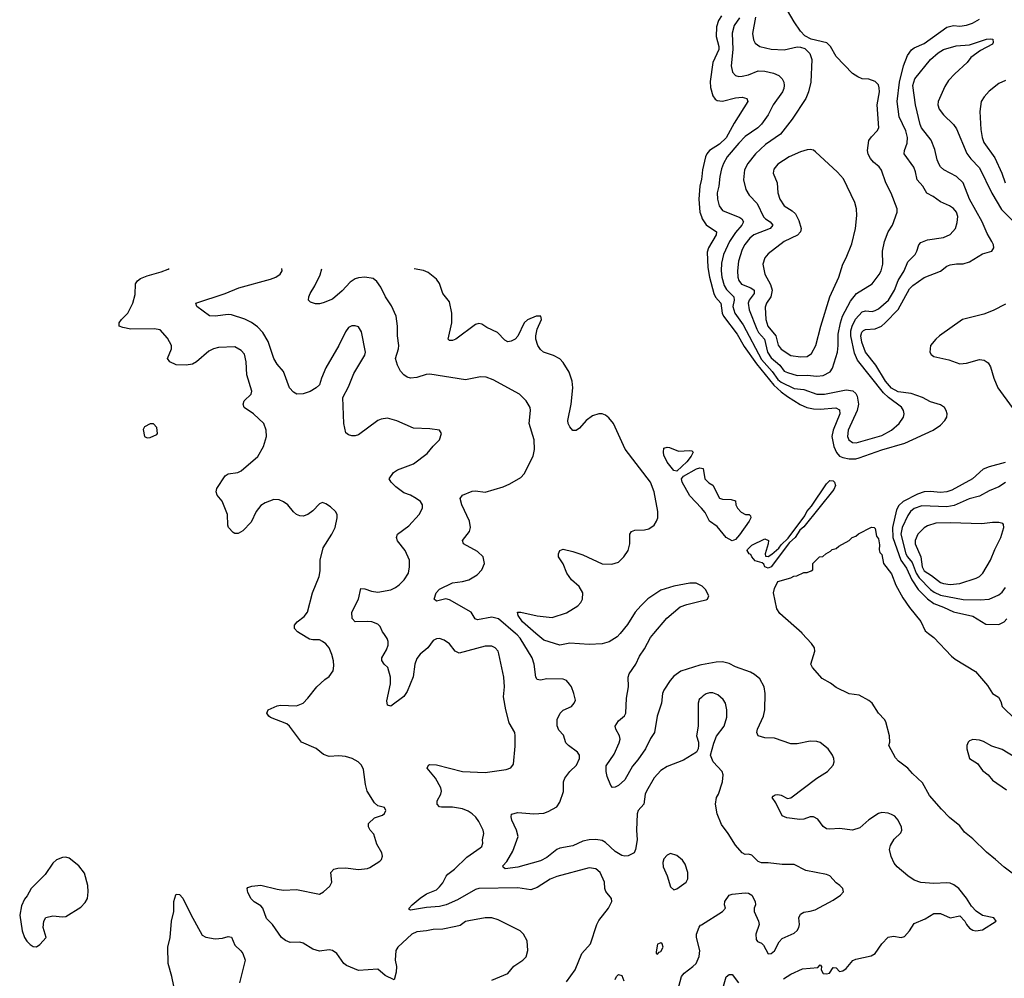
# Model space of a CAD drawing. Header units: inches. Extents: x 1834610 to 2027685, y 642842 to 774116.
# Tile 481 of 632: x 1925807 to 1931864, y 757878 to 763774. Entities that reach past the tile are written whole.
import ezdxf

# ---------------------------------------------------------------- set-up
doc = ezdxf.new("R2010")
doc.units = ezdxf.units.IN
doc.header["$MEASUREMENT"] = 0
for name, color, linetype in [('B9725', 7, 'Continuous'), ('B9726', 7, 'Continuous'), ('B9735', 7, 'Continuous'), ('B9736', 7, 'Continuous')]:
    doc.layers.add(name, color=color, linetype=linetype)

msp = doc.modelspace()

# ---------------------------------------------------------------- linework, layer by layer
at = {"layer": 'B9725', "color": 5}
for points, elevation in [([(1928710, 757867.4), (1928810, 757908.4), (1928846.5, 757953.5), (1928901.2, 757990), (1928922.7, 758010), (1928932.7, 758050), (1928929.3, 758109.3), (1928906, 758150), (1928885.2, 758170), (1928750, 758237.4), (1928710, 758249.7), (1928670, 758249.7), (1928570, 758232.4), (1928550, 758226.9), (1928516, 758204), (1928490, 758196.2), (1928410, 758181.5), (1928350, 758178.9), (1928310, 758169.8), (1928250, 758164.4), (1928218.7, 758150), (1928132, 758070), (1928121.1, 758050), (1928115.6, 757990), (1928123.6, 757950), (1928123.4, 757916.6), (1928110, 757869.2), (1928055.3, 757895.3), (1928010, 757934), (1927890, 757926), (1927816.4, 757956.4), (1927799.6, 757970), (1927756.9, 758030), (1927730, 758049.7), (1927710, 758054.3), (1927650, 758045.1), (1927610, 758057.6), (1927550, 758095.1), (1927530, 758099.7), (1927470, 758097.7), (1927440.9, 758110), (1927418, 758130), (1927360.9, 758210), (1927325.7, 758245.7), (1927303.1, 758310), (1927290, 758324), (1927248.7, 758348.7), (1927230, 758367), (1927210, 758405.2), (1927206, 758430), (1927210, 758437.3), (1927234.2, 758445.8), (1927290, 758452.2), (1927390, 758427), (1927430, 758421.3), (1927510, 758424), (1927650, 758396.4), (1927676, 758410), (1927715.4, 758444.6), (1927726, 758470), (1927721.6, 758530), (1927739, 758550), (1927763.8, 758556.2), (1927810, 758557.4), (1927890, 758547.2), (1927946.2, 758553.8), (1927959.7, 758560.3), (1928021.2, 758598.8), (1928032.3, 758610), (1928038.4, 758630), (1928035.1, 758650), (1928002.6, 758702.6), (1927985.2, 758765.2), (1927962.9, 758790), (1927952, 758810), (1927952.3, 758830), (1927990, 758865.5), (1928038.6, 758881.4), (1928050, 758891.3), (1928059.3, 758910), (1928050, 758928.7), (1928010, 758939), (1927990, 758957.2), (1927943.7, 759030), (1927933, 759070), (1927922, 759162), (1927909.5, 759190), (1927889.4, 759210), (1927850.8, 759230.8), (1927810, 759241.7), (1927770, 759247.1), (1927710, 759243.1), (1927675.8, 759255.8), (1927630, 759291.7), (1927540.9, 759330), (1927466.9, 759430), (1927450, 759443.1), (1927350, 759483), (1927339.5, 759490), (1927326.6, 759510), (1927336, 759530), (1927390, 759554.7), (1927410, 759558.6), (1927510, 759554.3), (1927549.6, 759570), (1927579.7, 759600.3), (1927635.1, 759670), (1927683.3, 759716.7), (1927710, 759735.5), (1927734.3, 759770), (1927739.5, 759800.5), (1927736.4, 759830), (1927727.4, 759870), (1927710, 759911.3), (1927690, 759934.7), (1927670, 759949.7), (1927650, 759959.7), (1927610, 759959.7), (1927590, 759965.1), (1927532.6, 760000)], 480), ([(1929170, 757856.5), (1929223.5, 757930), (1929265.4, 758030), (1929317.6, 758090), (1929356.9, 758210), (1929370, 758234), (1929429.5, 758310), (1929449.5, 758350), (1929447.3, 758370), (1929412.1, 758412.1), (1929406, 758430), (1929404.5, 758470), (1929376.8, 758530), (1929350, 758550.7), (1929310, 758557.7), (1929110, 758505.3), (1929070, 758487.9), (1928990, 758435.9), (1928950, 758422.2), (1928870, 758435.8), (1928630, 758429.9), (1928610, 758424.3), (1928499.1, 758360.9), (1928430, 758329.4), (1928390, 758319.9), (1928310, 758314.4), (1928210, 758297.2), (1928202.5, 758302.5), (1928202, 758310), (1928220.4, 758330), (1928270, 758371), (1928310, 758397.7), (1928370, 758423.5), (1928390, 758440.2), (1928410, 758465.3), (1928430, 758505.7), (1928441.1, 758518.9), (1928482, 758550), (1928556.2, 758623.8), (1928639.3, 758680.7), (1928649.6, 758690), (1928655.4, 758710), (1928654.3, 758730), (1928661.3, 758770), (1928658, 758790), (1928630, 758843.7), (1928611.6, 758870), (1928590, 758889.6), (1928565.9, 758905.9), (1928530, 758921.3), (1928469.2, 758930.8), (1928402, 758930), (1928390, 758934), (1928374, 758950), (1928375.1, 758970), (1928398, 759010), (1928401.7, 759030), (1928397.7, 759050), (1928365.4, 759110), (1928314, 759170), (1928321.2, 759190), (1928330, 759193.7), (1928370, 759190.3), (1928530, 759150.2), (1928670, 759143.6), (1928798.3, 759161.7), (1928827, 759173), (1928843.7, 759196.3), (1928854.9, 759305.1), (1928855.1, 759370), (1928851.5, 759390), (1928817.7, 759450), (1928797.2, 759530), (1928782.7, 759610), (1928789.8, 759670), (1928783.8, 759730), (1928755, 759875), (1928749.7, 759890), (1928731.3, 759911.3), (1928710, 759920.9), (1928670, 759920.7), (1928510, 759878.9), (1928485.1, 759890), (1928450, 759934.5), (1928418.3, 759958.3), (1928390, 759968), (1928370, 759966.6), (1928350, 759956.9), (1928317.6, 759910), (1928270, 759872.8), (1928250, 759845.1), (1928236.5, 759810), (1928227.7, 759732.3), (1928190, 759642), (1928170, 759612), (1928090, 759552.7), (1928070, 759559), (1928064.9, 759584.9), (1928088.3, 759690), (1928088.2, 759730), (1928071.2, 759790), (1928049.3, 759810), (1928033.8, 759833.8), (1928033.3, 759850), (1928062.1, 759897.9), (1928073.3, 759926.7), (1928073.4, 759950), (1928067.9, 759967.9), (1928045.8, 760000)], 460), ([(1930000, 759606), (1929987.3, 759592.7), (1929979.6, 759570), (1929980.4, 759430), (1929970.7, 759370), (1929982.8, 759330), (1929982.8, 759310), (1929980.7, 759290), (1929970.8, 759270), (1929890, 759220.5), (1929790, 759181.7), (1929750, 759156.4), (1929709, 759111), (1929662, 759030), (1929653.8, 759010), (1929646.4, 758950), (1929611.6, 758910), (1929604, 758890), (1929600.9, 758790), (1929604.4, 758730), (1929594.5, 758670), (1929587, 758650), (1929550, 758631.9), (1929530, 758629.8), (1929510, 758634.6), (1929470, 758658), (1929410, 758714.5), (1929390, 758726.2), (1929351.6, 758731.6), (1929310, 758730.6), (1929270, 758721.4), (1929210, 758692.8), (1929130, 758679.1), (1929110, 758671.6), (1929050, 758620.5), (1929010, 758600.2), (1928870, 758562.5), (1928792.1, 758552.1), (1928781, 758561), (1928778.4, 758570), (1928803.6, 758596.4), (1928840.7, 758659.3), (1928872.4, 758750), (1928862.3, 758790), (1928834.3, 758850), (1928829.5, 758870.5), (1928832.7, 758887.3), (1928870, 758898.9), (1928970, 758890.1), (1929030, 758894.5), (1929056.6, 758903.4), (1929110, 758934), (1929130, 758960.7), (1929151.8, 759028.2), (1929152.4, 759087.6), (1929160.5, 759110), (1929190.7, 759149.3), (1929231.1, 759190), (1929249.3, 759229.3), (1929249.4, 759250), (1929238, 759270), (1929181.6, 759310), (1929166.5, 759326.5), (1929152.8, 759372.8), (1929123.9, 759403.9), (1929111.9, 759431.9), (1929111.9, 759470), (1929130.6, 759509.4), (1929150, 759527.6), (1929200.9, 759550), (1929217, 759570), (1929225.1, 759590), (1929216.2, 759630), (1929202, 759670), (1929188.3, 759688.3), (1929170, 759709.4), (1929150, 759718.7), (1929050, 759719.3), (1929010, 759711), (1928990, 759716.9), (1928981.5, 759730), (1928970.8, 759810.8), (1928958.5, 759850), (1928884.9, 759970), (1928867.4, 759990), (1928855.9, 760000)], 440), ([(1929500.4, 760000), (1929481.7, 759978.3), (1929432.6, 759947.4), (1929390, 759936.5), (1929310, 759931.2), (1929190, 759938.7), (1929130, 759926.6), (1929030, 759958.5), (1928981.5, 760000)], 420), ([(1930000, 759805.9), (1929990, 759804.1), (1929873.5, 759766.5), (1929830, 759736.4), (1929807.6, 759710), (1929770, 759651), (1929761.6, 759630), (1929755.1, 759570), (1929727.1, 759490), (1929711.9, 759390), (1929687.3, 759352.7), (1929655.5, 759290), (1929610, 759222), (1929576.6, 759183.4), (1929530, 759098.9), (1929490, 759064.7), (1929470, 759054), (1929452.9, 759052.9), (1929443.3, 759063.3), (1929420, 759120), (1929414.5, 759150), (1929414.9, 759185.1), (1929462.7, 759257.3), (1929493.9, 759326.1), (1929499.8, 759350), (1929496.8, 759370), (1929473.5, 759410), (1929469.7, 759430), (1929490, 759462.4), (1929527.7, 759492.3), (1929535.3, 759510), (1929539.3, 759600.7), (1929551.6, 759670), (1929549.8, 759730), (1929555.6, 759750), (1929596.8, 759810), (1929620, 759860), (1929650, 759904.9), (1929686.1, 759973.9), (1929708.3, 760000)], 420), ([(1926754.3, 757830), (1926743.5, 757890), (1926719.7, 757970), (1926717.4, 758070), (1926731.8, 758130), (1926740.5, 758230), (1926755.1, 758290), (1926755.1, 758350), (1926767.3, 758392.7), (1926770, 758396), (1926790, 758394.8), (1926810, 758371), (1926858.5, 758270), (1926930, 758143), (1926952.1, 758132.1), (1927010, 758122), (1927054, 758126), (1927090, 758134.8), (1927110, 758131), (1927130, 758082), (1927167.5, 758047.5), (1927178.8, 758030), (1927194, 757990), (1927158.4, 757850)], 480), ([(1929854.9, 757805.1), (1929878, 757890), (1929893.7, 757910), (1929948, 757950), (1929967.6, 757970), (1929987, 758013), (1929990.8, 758050), (1929969.8, 758130), (1929970.8, 758150), (1929986.2, 758193.8), (1929995.1, 758204.9), (1930000, 758208.1)], 440), ([(1929470, 757870.8), (1929478, 757890), (1929490, 757901.1), (1929510, 757895.3), (1929522.6, 757862.6)], 440)]:
    msp.add_lwpolyline(points, dxfattribs=dict(at, elevation=elevation))
for points, elevation in [([(1929810, 758645.2), (1929790, 758636), (1929770, 758614), (1929762.4, 758590), (1929764.7, 758564.7), (1929789.1, 758509.1), (1929810, 758440.7), (1929830, 758422), (1929850, 758428.2), (1929907, 758470), (1929916.3, 758490), (1929917.6, 758530), (1929900.1, 758580.1), (1929884.8, 758604.8), (1929850, 758634)], 460), ([(1926090, 758622.9), (1926070, 758622), (1926033.8, 758606.2), (1926010, 758586.6), (1925962.5, 758517.5), (1925876.3, 758430), (1925853.5, 758386.5), (1925835.2, 758364.8), (1925816.7, 758323.3), (1925806.6, 758266.6), (1925822.4, 758170), (1925835.5, 758130), (1925850, 758106.8), (1925870, 758086.8), (1925890, 758074.8), (1925910, 758071), (1925930, 758086.8), (1925969, 758130), (1925952, 758190), (1925955.1, 758230), (1925967.5, 758252.5), (1926010, 758262.4), (1926070, 758255.8), (1926090, 758259.5), (1926183.3, 758316.7), (1926210, 758344.9), (1926223, 758370), (1926228.2, 758410), (1926225.7, 758450), (1926205.4, 758525.4), (1926170, 758569.4), (1926110, 758617)], 520), ([(1929750, 758096), (1929730, 758088), (1929722, 758042), (1929722, 758030), (1929730, 758026.8), (1929740.1, 758039.9), (1929750, 758044), (1929764, 758070), (1929759, 758090)], 460)]:
    msp.add_lwpolyline(points, close=True, dxfattribs=dict(at, elevation=elevation))
at = {"layer": 'B9726', "color": 5}
for points, elevation in [([(1930000, 762794.1), (1929989.6, 762749.6), (1929985.2, 762670), (1929990.1, 762590), (1930000, 762564.1)], 420), ([(1927532.6, 760000), (1927516.2, 760010), (1927496.9, 760030), (1927496.9, 760050), (1927514.3, 760070), (1927557.2, 760102.8), (1927577, 760130), (1927607.6, 760250), (1927649.8, 760350.2), (1927655.2, 760384.8), (1927654.2, 760450), (1927673.8, 760526.2), (1927726.9, 760610), (1927746.3, 760650), (1927759.3, 760710), (1927759, 760730), (1927749.5, 760749.5), (1927718.3, 760778.3), (1927690, 760797.2), (1927670, 760804), (1927650, 760796), (1927610, 760753.6), (1927579.1, 760730), (1927550, 760721), (1927530, 760723.5), (1927510, 760731.3), (1927490, 760748), (1927456.3, 760790), (1927430, 760809.7), (1927401.8, 760821.8), (1927370, 760823.5), (1927316.4, 760803.6), (1927290, 760786.6), (1927261.2, 760750), (1927230, 760684.7), (1927178.4, 760630), (1927150, 760614.3), (1927130, 760614), (1927120.4, 760620.4), (1927091.3, 760651.3), (1927086.3, 760666.3), (1927083.9, 760730), (1927052.5, 760812.5), (1927021.3, 760850), (1927015.8, 760870), (1927018.5, 760890), (1927071.1, 760968.9), (1927090, 760980.4), (1927148.5, 760988.5), (1927170, 760998.9), (1927271.8, 761088.2), (1927307.1, 761150), (1927325.1, 761210), (1927322, 761250), (1927308, 761290), (1927244.2, 761350), (1927187.8, 761390), (1927180.5, 761410), (1927188, 761430), (1927229.6, 761470), (1927235.4, 761490), (1927204.6, 761590), (1927199.3, 761670), (1927190, 761718), (1927170, 761740.5), (1927130, 761761.7), (1927030, 761758.9), (1926998, 761750), (1926970, 761735.8), (1926894.9, 761670), (1926870, 761656.4), (1926830, 761648.8), (1926770, 761651.6), (1926729.7, 761670), (1926716.4, 761690), (1926740.3, 761750), (1926739.8, 761770), (1926715.4, 761815.4), (1926670, 761866), (1926633.4, 761873.4), (1926489.9, 761869.9), (1926440.4, 761880.4), (1926418.4, 761890), (1926419.1, 761910), (1926432.2, 761930), (1926470.8, 761970), (1926501.6, 762030), (1926516.1, 762083.9), (1926519.2, 762150), (1926531.4, 762168.6), (1926550, 762181.7), (1926590, 762198.5), (1926677.5, 762222.5), (1926720.6, 762239.4), (1926725.9, 762243.4)], 480), ([(1928045.8, 760000), (1928038.9, 760010), (1928023.1, 760043.1), (1928010, 760055.8), (1927973.2, 760070), (1927946.6, 760073.4), (1927870, 760069.8), (1927851.4, 760091.4), (1927849.7, 760130), (1927889.8, 760210.2), (1927904.9, 760275.1), (1927930, 760274.6), (1927970, 760259.5), (1928010, 760252.8), (1928090, 760267.2), (1928119, 760281), (1928141.6, 760298.4), (1928171, 760330), (1928197.4, 760370), (1928204.7, 760410), (1928203.6, 760450), (1928176.9, 760510), (1928129.9, 760569.9), (1928123.9, 760590), (1928131.1, 760610), (1928199.5, 760660.5), (1928263, 760730), (1928284, 760770), (1928284, 760790), (1928273, 760810), (1928245.6, 760830), (1928210, 760850.7), (1928170, 760864.7), (1928120.6, 760900.6), (1928091.8, 760930), (1928079.5, 760950), (1928106.6, 760990), (1928130, 761006), (1928230, 761042.8), (1928314.2, 761105.9), (1928350, 761150.8), (1928389, 761190), (1928401.2, 761230), (1928390, 761248.7), (1928330, 761258), (1928230, 761262.4), (1928127.2, 761307.2), (1928070, 761322.6), (1928030, 761317.7), (1928010, 761308.4), (1927890, 761221.7), (1927870, 761215.1), (1927850, 761214.7), (1927830, 761220.7), (1927812.9, 761232.9), (1927799.8, 761290), (1927794.8, 761450), (1927830, 761515.8), (1927862.9, 761597.1), (1927929.7, 761710), (1927934.2, 761730), (1927910, 761854), (1927890, 761884.5), (1927870, 761892), (1927850, 761891.8), (1927830, 761882), (1927810, 761855.1), (1927770.2, 761769.8), (1927690, 761632.7), (1927662.6, 761570), (1927650.9, 761529.1), (1927630.8, 761509.2), (1927592.6, 761487.4), (1927550, 761472.9), (1927511.1, 761471.1), (1927490, 761482.4), (1927466.6, 761510), (1927429.8, 761609.8), (1927390, 761656.2), (1927370, 761689.4), (1927335.2, 761795.2), (1927302, 761850), (1927270, 761885.3), (1927231.9, 761911.9), (1927191.5, 761931.5), (1927110, 761959.8), (1927090, 761961), (1927009.7, 761949.7), (1926973.3, 761953.3), (1926896, 762010), (1926890, 762030.3), (1927070, 762091), (1927154.8, 762125.2), (1927350, 762177.8), (1927382, 762190), (1927409.6, 762210), (1927420.5, 762230), (1927419.2, 762242.9)], 460), ([(1928855.9, 760000), (1928752, 760090), (1928710, 760098.9), (1928622.3, 760082.3), (1928608.4, 760088.4), (1928583.9, 760130), (1928450, 760205.7), (1928428.1, 760211.9), (1928370, 760197), (1928357, 760210), (1928368.2, 760250), (1928390, 760271.6), (1928470, 760310.2), (1928530, 760318.3), (1928569.3, 760330), (1928620.5, 760359.5), (1928649.3, 760390), (1928665.2, 760430), (1928657.2, 760470), (1928623.5, 760503.5), (1928536.9, 760550), (1928529.6, 760570), (1928573.8, 760626.2), (1928580.4, 760650), (1928574.2, 760690), (1928527.2, 760790), (1928515.6, 760830), (1928529.7, 760850.3), (1928590, 760874), (1928610, 760875.8), (1928670, 760867.4), (1928779.7, 760900.3), (1928821.2, 760918.8), (1928890, 760958.8), (1928910, 760981), (1928964.5, 761090), (1928973, 761130), (1928970.9, 761190), (1928941.1, 761290), (1928949.6, 761369.6), (1928947.3, 761390), (1928922, 761430), (1928880.9, 761470), (1928718.7, 761558.7), (1928676, 761576), (1928641.8, 761578.2), (1928550, 761558.7), (1928330, 761593.3), (1928307.4, 761592.6), (1928250, 761574.5), (1928210, 761568.7), (1928190, 761575.3), (1928170, 761590.8), (1928150, 761612.2), (1928129.9, 761650), (1928119.3, 761690), (1928137.4, 761750), (1928138.9, 761770), (1928129.7, 761830), (1928129.7, 761890), (1928122.9, 761950), (1928094.7, 762014.7), (1928056.9, 762070), (1928028.8, 762128.8), (1928003.6, 762163.6), (1927982, 762182), (1927930, 762190.9), (1927890, 762186.8), (1927870, 762179.7), (1927839.8, 762160.2), (1927790, 762107.4), (1927730, 762054.3), (1927672.9, 762032.9), (1927650, 762026), (1927625.6, 762025.6), (1927596.5, 762036.5), (1927584, 762050), (1927585.2, 762070), (1927592.7, 762090), (1927622, 762138), (1927654.3, 762205.7), (1927665.6, 762242.8)], 440), ([(1928981.5, 760000), (1928899.6, 760070), (1928873.3, 760110), (1928869.8, 760130.2), (1928890, 760130.9), (1928990, 760106.7), (1929082.7, 760097.3), (1929170, 760126.2), (1929241, 760170), (1929259.2, 760190), (1929268.5, 760210), (1929269.9, 760250), (1929247.8, 760287.8), (1929200.6, 760330), (1929171.9, 760370), (1929150, 760426.6), (1929120.8, 760470), (1929120.4, 760490), (1929129.6, 760510), (1929150, 760516.9), (1929210, 760504.1), (1929270, 760483.1), (1929390, 760427.2), (1929450, 760425.3), (1929490, 760438), (1929523.8, 760470), (1929549.8, 760510), (1929559.1, 760550), (1929560.8, 760610), (1929570, 760626.7), (1929590, 760634.7), (1929650, 760637.5), (1929676.4, 760643.6), (1929710, 760666), (1929724.8, 760690), (1929731.5, 760710), (1929733, 760750), (1929710, 760871.3), (1929687.2, 760930), (1929532.1, 761132.1), (1929458.8, 761290), (1929430, 761326.1), (1929410, 761341.8), (1929390, 761349.9), (1929370, 761350.9), (1929330, 761338.1), (1929292.2, 761310), (1929250, 761262), (1929230, 761248.3), (1929210, 761248), (1929190, 761269.6), (1929181.2, 761290), (1929179, 761310), (1929198.7, 761410), (1929208.8, 761510), (1929205.6, 761550), (1929186.6, 761606.6), (1929150, 761666), (1929130, 761689.3), (1929089.7, 761709.7), (1929029, 761729), (1929010, 761744.7), (1928994.5, 761770), (1928981.4, 761810), (1928980.9, 761830), (1928989.7, 761870.3), (1929016.2, 761930), (1929013.2, 761950), (1928984.7, 761950), (1928930, 761927.8), (1928910, 761909.5), (1928870, 761827), (1928854.9, 761810), (1928830, 761796.3), (1928810, 761793.3), (1928790, 761802.4), (1928746, 761850), (1928680.4, 761880.4), (1928650, 761900.5), (1928630, 761906.3), (1928610, 761899.7), (1928490, 761809.7), (1928470, 761800.4), (1928450, 761802), (1928442.9, 761810), (1928465.2, 761910), (1928465.7, 761970), (1928450, 762038.7), (1928409, 762090), (1928390, 762152.1), (1928370, 762178.6), (1928318.4, 762218.4), (1928290, 762231.2), (1928232.8, 762242.4)], 420), ([(1930000, 760769.1), (1929930, 760845.7), (1929881.1, 760930), (1929878, 760950), (1929890, 760966.8), (1929970, 761011), (1929990, 761018), (1930000, 761016)], 380), ([(1930000, 760292.5), (1929968.1, 760308.1), (1929930, 760308.3), (1929830, 760289.7), (1929750, 760264.7), (1929670, 760212.2), (1929627.2, 760170), (1929593.1, 760130), (1929546.4, 760053.6), (1929500.4, 760000)], 420), ([(1929708.3, 760000), (1929787.3, 760092.7), (1929870, 760162.3), (1929910, 760176.9), (1930000, 760199)], 420)]:
    msp.add_lwpolyline(points, dxfattribs=dict(at, elevation=elevation))
for points, elevation in [([(1926630, 761288), (1926610, 761288), (1926574, 761270), (1926566.4, 761253.6), (1926574, 761210), (1926590, 761202), (1926610, 761204.7), (1926650, 761222), (1926655.3, 761230), (1926650, 761266)], 520), ([(1929859.6, 761119.6), (1929930, 761124.7), (1929942, 761122), (1929950, 761114), (1929938, 761090), (1929910, 761055.3), (1929850, 760997.2), (1929830, 761001.6), (1929790, 761052.7), (1929770, 761095.3), (1929766.6, 761113.4), (1929770, 761138), (1929790, 761144.7), (1929803.6, 761143.6)], 380)]:
    msp.add_lwpolyline(points, close=True, dxfattribs=dict(at, elevation=elevation))
at = {"layer": 'B9735', "color": 5}
for points, elevation in [([(1931919.6, 758519.6), (1931861.7, 758561.7), (1931810, 758609.8), (1931753.8, 758653.8), (1931670, 758735.3), (1931618.1, 758778.1), (1931590, 758815.9), (1931527.3, 758867.3), (1931477.9, 758917.9), (1931403, 759003), (1931360.9, 759080.9), (1931297.8, 759137.8), (1931270, 759171.2), (1931212.9, 759212.9), (1931193.9, 759233.9), (1931154, 759310), (1931159.7, 759330), (1931156.8, 759370), (1931135, 759455.1), (1931126.9, 759470), (1931089.9, 759509.9), (1931050, 759569.8), (1931030, 759587.7), (1930970, 759619.8), (1930910, 759627), (1930830, 759665.9), (1930794.1, 759694.1), (1930742.2, 759722.2), (1930683.5, 759790), (1930673.6, 759810), (1930698.5, 759890), (1930696, 759910), (1930677.5, 759937.5), (1930620.6, 760000)], 380), ([(1931396.6, 760000), (1931430, 759973.6), (1931538.9, 759858.9), (1931560.9, 759840.9), (1931686, 759766), (1931759.6, 759679.6), (1931790, 759630.4), (1931827.1, 759607.1), (1931841.6, 759581.6), (1931850.4, 759550), (1931932.4, 759470)], 380), ([(1930505, 757875), (1930550, 757903.2), (1930622.4, 757937.6), (1930716, 757944), (1930730, 757962), (1930738, 757950), (1930736.3, 757930), (1930750, 757908.9), (1930770, 757904.9), (1930788.7, 757910), (1930810, 757944.7), (1930830, 757942.8), (1930850, 757921), (1930870, 757924), (1930890, 757938), (1930931.9, 757988.1), (1930950, 757996), (1931043.8, 758016.2), (1931069.7, 758030.3), (1931111.1, 758090), (1931150, 758130.4), (1931181.7, 758138.3), (1931230, 758128.5), (1931250, 758135.3), (1931280.9, 758170), (1931310, 758214.9), (1931376.6, 758243.4), (1931430, 758276), (1931470, 758277.3), (1931530, 758251), (1931590, 758262.8), (1931620.7, 758230), (1931630.8, 758210), (1931650, 758187.7), (1931670, 758174), (1931689.1, 758170.9), (1931730, 758176.3), (1931813.6, 758230), (1931799.3, 758250), (1931730, 758263.7), (1931690, 758292), (1931661.5, 758321.5), (1931630, 758371.8), (1931583.6, 758430), (1931553.9, 758453.9), (1931530, 758463.1), (1931510, 758464.7), (1931430, 758461.8), (1931350, 758467.2), (1931310, 758482.5), (1931270, 758508), (1931204.8, 758564.8), (1931186.9, 758586.9), (1931167.9, 758627.9), (1931157.5, 758670), (1931164.4, 758695.6), (1931186.7, 758733.3), (1931227.8, 758772.2), (1931233.3, 758790), (1931231.5, 758808.5), (1931210, 758851.6), (1931190, 758874.7), (1931170, 758886.3), (1931150, 758893.7), (1931110, 758898.3), (1931090, 758891.5), (1931030, 758852.2), (1930975.5, 758804.5), (1930930, 758788.8), (1930850, 758799.2), (1930790, 758795.1), (1930770, 758798.7), (1930750, 758812.8), (1930716.6, 758856.6), (1930690, 758872.2), (1930670, 758871.4), (1930630, 758856.5), (1930605.9, 758854.1), (1930526.3, 758866.3), (1930497.2, 758877.2), (1930457.7, 758957.7), (1930434.5, 758990), (1930441.1, 758998.9), (1930453.3, 759006.7), (1930470, 759008.7), (1930490, 759004.2), (1930530, 758984.7), (1930550, 758989.2), (1930710, 759109.5), (1930776.3, 759150), (1930811.2, 759190), (1930816.3, 759210), (1930814, 759230), (1930806.6, 759250), (1930780.4, 759290), (1930730, 759327.7), (1930710, 759335.3), (1930670, 759336.5), (1930590, 759321.3), (1930550, 759321.4), (1930450, 759355.9), (1930390, 759357.7), (1930349.9, 759369.9), (1930341.8, 759390), (1930345.8, 759410), (1930381.4, 759490), (1930390.7, 759530), (1930393.1, 759630), (1930385.7, 759670), (1930359.5, 759719.5), (1930327.6, 759747.6), (1930301.6, 759761.6), (1930210, 759793.6), (1930170, 759815.1), (1930130, 759823.8), (1930090, 759822.4), (1930000, 759805.9)], 420), ([(1930000, 758208.1), (1930129, 758290), (1930149, 758310), (1930142.7, 758330), (1930143.7, 758350), (1930170, 758390.6), (1930190, 758396.3), (1930270, 758404), (1930290, 758402.8), (1930310.4, 758390.4), (1930330.5, 758350), (1930333, 758330), (1930324, 758310), (1930323.8, 758290), (1930351.7, 758230), (1930354.9, 758210), (1930335.8, 758150), (1930337.3, 758117.3), (1930345.2, 758105.2), (1930370, 758094), (1930381.3, 758081.3), (1930410, 758028.4), (1930430, 758030.4), (1930450, 758047), (1930478.2, 758101.8), (1930496.6, 758123.4), (1930570, 758156.5), (1930588.6, 758171.4), (1930599.1, 758190), (1930602.9, 758210), (1930600.4, 758250), (1930610, 758273.7), (1930630, 758286), (1930670, 758290.3), (1930700.5, 758299.5), (1930810, 758359.3), (1930855.1, 758390), (1930874, 758410), (1930869.2, 758430), (1930852.3, 758450), (1930830, 758466), (1930790, 758507.8), (1930770, 758516.9), (1930641.6, 758541.6), (1930570, 758578.4), (1930498, 758578), (1930410, 758589.2), (1930370, 758588.7), (1930350, 758597.2), (1930310, 758635.1), (1930290, 758641.2), (1930270, 758639.3), (1930250, 758649.4), (1930210, 758698), (1930164.7, 758770), (1930124, 758824), (1930097.4, 758890), (1930086.9, 758950), (1930093.7, 758990), (1930104.7, 759010), (1930130, 759086), (1930134, 759130), (1930127, 759150), (1930071.6, 759210), (1930056.2, 759250), (1930076.1, 759323.9), (1930093.3, 759366.7), (1930140.9, 759430), (1930156.3, 759483.7), (1930157.4, 759530), (1930148, 759570), (1930133.6, 759593.6), (1930100.8, 759620.8), (1930070, 759633.5), (1930050, 759634.2), (1930030, 759628.7), (1930010, 759616.4), (1930000, 759606)], 440), ([(1932170, 759089.9), (1931850, 759285.3), (1931786.3, 759306.3), (1931735.2, 759335.2), (1931710, 759343.2), (1931670, 759346.1), (1931650, 759338.4), (1931641.9, 759330), (1931633.1, 759310), (1931632.6, 759290), (1931650.3, 759230), (1931699.2, 759199.2), (1931730, 759157.3), (1931763.9, 759130), (1931790, 759097.8), (1931877.4, 759037.4)], 380), ([(1930136.5, 757830), (1930152.3, 757887.7), (1930170, 757902.6), (1930190, 757901.1), (1930227.9, 757850)], 420)]:
    msp.add_lwpolyline(points, dxfattribs=dict(at, elevation=elevation))
at = {"layer": 'B9736', "color": 5}
for points, elevation in [([(1930123.1, 763796.9), (1930104.8, 763770), (1930092.7, 763730), (1930090.1, 763670.1), (1930106.4, 763610), (1930106.4, 763590), (1930071.5, 763510), (1930054.4, 763394.4), (1930056.3, 763356.3), (1930070, 763306.4), (1930084.6, 763284.6), (1930096.9, 763276.9), (1930130, 763272.9), (1930210, 763293.8), (1930250, 763297), (1930280.5, 763290), (1930284.9, 763270), (1930201.7, 763138.3), (1930152.4, 763047.6), (1930111.3, 763008.7), (1930050.1, 762970), (1930033.3, 762950), (1930024.8, 762930), (1930007.2, 762850), (1930003.7, 762810), (1930000, 762794.1)], 420), ([(1930234.3, 763785.7), (1930202.4, 763737.6), (1930189.6, 763690.4), (1930193.1, 763590), (1930183.8, 763490), (1930192.1, 763452.1), (1930210, 763430.3), (1930230, 763424.5), (1930250, 763425.8), (1930290, 763434.3), (1930350, 763459.1), (1930390, 763458.4), (1930444.7, 763444.7), (1930476, 763430), (1930497.8, 763410), (1930508, 763390), (1930510.2, 763370), (1930508.2, 763350), (1930499.7, 763330), (1930441.2, 763250), (1930410, 763189.8), (1930370, 763132), (1930348.2, 763110), (1930270, 763055), (1930230, 763013.7), (1930158.1, 762930), (1930135.3, 762890), (1930123, 762857), (1930113.2, 762810), (1930107.6, 762750), (1930097.5, 762710), (1930099.1, 762670), (1930110.1, 762630.1), (1930130, 762600.2), (1930237.1, 762557.1), (1930249.5, 762549.5), (1930259.3, 762530), (1930248.7, 762510), (1930210, 762464.5), (1930172.2, 762410), (1930135.4, 762330), (1930124.2, 762275.8), (1930121.2, 762230), (1930125.3, 762190), (1930139.3, 762139.3), (1930154.2, 762114.2), (1930200.1, 762070), (1930202, 762050), (1930193.6, 762010), (1930206.1, 761970), (1930257.1, 761897.1), (1930370, 761684.9), (1930435.1, 761610), (1930470, 761561.2), (1930490, 761544.3), (1930570, 761505.9), (1930630, 761500.6), (1930710, 761471.2), (1930757.2, 761470), (1930890, 761497.2), (1930931.8, 761491.8), (1930950, 761475.6), (1930958.6, 761458.6), (1930966, 761410), (1930957.9, 761370), (1930903.3, 761250), (1930899, 761210), (1930906.5, 761190), (1930930, 761174.7), (1930952, 761172), (1931110, 761217.8), (1931170, 761249.4), (1931215.8, 761290), (1931243.1, 761330), (1931247.1, 761350), (1931244.1, 761370), (1931230.9, 761390.9), (1931150.2, 761450.2), (1931119.8, 761479.8), (1930959.8, 761679.8), (1930942.3, 761722.3), (1930919.5, 761830), (1930920.2, 761859.8), (1930927.1, 761890), (1930948.7, 761931.3), (1930990, 761976.6), (1931010, 761984.5), (1931050, 761980.2), (1931070, 761985.2), (1931090, 761996.6), (1931150.5, 762050), (1931187.8, 762110), (1931210.9, 762170), (1931246.7, 762230), (1931270, 762285.3), (1931314.7, 762330), (1931326, 762350), (1931338.3, 762390), (1931350, 762403.7), (1931390, 762420.3), (1931490, 762434), (1931530, 762453.4), (1931562.6, 762490), (1931573.1, 762526.9), (1931576.8, 762563.2), (1931569.8, 762590), (1931550, 762612.9), (1931525.6, 762630), (1931470, 762653.7), (1931426.9, 762686.9), (1931387.9, 762707.9), (1931362.2, 762750), (1931327.7, 762790), (1931317.8, 762837.8), (1931306.7, 762866.7), (1931247.7, 762950), (1931248.8, 762970), (1931265.7, 763014.3), (1931268.5, 763050), (1931257.6, 763090), (1931216.5, 763176.5), (1931203.4, 763270), (1931217.8, 763390), (1931244.1, 763490), (1931267, 763553), (1931291.8, 763588.2), (1931310, 763601.3), (1931370, 763628.2), (1931510, 763728.3), (1931550, 763739.1), (1931590, 763734.8), (1931630, 763739.5), (1931666.9, 763753.1), (1931710, 763777.6)], 440), ([(1930333.1, 763790), (1930314.5, 763690), (1930321.2, 763650), (1930330, 763630.4), (1930359.1, 763610), (1930430, 763593.2), (1930510, 763588.1), (1930590, 763606.7), (1930610, 763606), (1930637.3, 763597.3), (1930667, 763567), (1930680.4, 763530), (1930673.8, 763390), (1930659.7, 763330), (1930643.5, 763290), (1930558.2, 763161.8), (1930486.2, 763070), (1930394.4, 763005.6), (1930333.4, 762950), (1930285, 762890), (1930266, 762850), (1930258.5, 762790), (1930273, 762730), (1930294.8, 762694.8), (1930342.8, 762642.8), (1930382.6, 762562.6), (1930393.5, 762550), (1930423.6, 762530), (1930440.3, 762510), (1930423.6, 762490), (1930322.6, 762450), (1930298.3, 762430), (1930267.7, 762392.3), (1930250, 762361.7), (1930228, 762290), (1930223.1, 762230), (1930224.8, 762190), (1930230.1, 762170), (1930247.2, 762147.2), (1930304.2, 762124.2), (1930324.3, 762110), (1930324.6, 762090), (1930294.7, 762050), (1930288.6, 762030), (1930294.2, 761990), (1930340.4, 761870), (1930351.9, 761850), (1930388.5, 761808.5), (1930406.1, 761730), (1930430, 761694.5), (1930482.7, 761650), (1930510, 761613.4), (1930530, 761604.3), (1930590, 761586.2), (1930650, 761588.2), (1930710, 761581.7), (1930750, 761586.6), (1930791.3, 761608.7), (1930806.3, 761630), (1930838, 761730), (1930842.1, 761770), (1930841, 761839), (1930854.9, 761910), (1930868.5, 761951.5), (1930917.3, 762042.7), (1930953.3, 762090), (1931050, 762150.3), (1931093.5, 762206.5), (1931106.2, 762230), (1931116.5, 762270), (1931114, 762350), (1931126.2, 762410), (1931150, 762468.4), (1931175.3, 762510), (1931204.6, 762590), (1931203.5, 762610), (1931168.1, 762708.1), (1931134.8, 762770), (1931108.7, 762848.7), (1931093.3, 762870), (1931058.7, 762898.7), (1931040.5, 762920.5), (1931027, 762947), (1931021.6, 762970), (1931029.8, 763030.2), (1931046.3, 763053.7), (1931082.4, 763090), (1931091.1, 763110), (1931080.8, 763250), (1931095, 763330), (1931094.7, 763354.7), (1931090, 763373.2), (1931070, 763394.5), (1931030, 763407.6), (1930990, 763411.3), (1930962.6, 763422.6), (1930930, 763444.2), (1930828.5, 763548.5), (1930794.5, 763610), (1930772.5, 763632.5), (1930675.1, 763655.1), (1930635.8, 763675.8), (1930610, 763703.7), (1930570, 763761.6), (1930530, 763831.3)], 460), ([(1930000, 762564.1), (1930005.4, 762550), (1930030, 762512), (1930092.2, 762470), (1930091.4, 762450), (1930044.4, 762370), (1930036.1, 762343.9), (1930040.3, 762250), (1930050.1, 762190), (1930076.4, 762090), (1930087.8, 762067.8), (1930120.6, 762030), (1930127.1, 761970), (1930135.7, 761950), (1930219.2, 761839.2), (1930263.6, 761763.6), (1930338.1, 761658.1), (1930445.8, 761525.8), (1930490, 761485.5), (1930530, 761457.2), (1930608.2, 761408.2), (1930648.2, 761390), (1930690, 761381.2), (1930730, 761379.3), (1930826.8, 761386.8), (1930850, 761374.7), (1930852.1, 761350), (1930809.7, 761250), (1930803.3, 761210), (1930815.3, 761150), (1930831.4, 761111.4), (1930850, 761089.7), (1930870, 761080.6), (1930910, 761073.2), (1930950, 761073.8), (1930970, 761079), (1931110, 761128.5), (1931250.9, 761170), (1931425.4, 761250), (1931470, 761279.7), (1931498.4, 761310), (1931509.8, 761330), (1931512.4, 761350), (1931506.8, 761370), (1931494.6, 761390), (1931470, 761406.2), (1931410, 761423.9), (1931359.8, 761450), (1931290, 761474.1), (1931210, 761484.7), (1931168.8, 761508.8), (1931133.2, 761550), (1931073.2, 761650), (1931009.9, 761730), (1930986.8, 761790), (1930981.8, 761830), (1930987.1, 761852.9), (1930996.9, 761863.1), (1931010, 761868.8), (1931070, 761871.8), (1931107.1, 761890), (1931129.9, 761910), (1931210, 761990.7), (1931280.7, 762119.3), (1931300.9, 762139.1), (1931370, 762188.9), (1931470, 762228), (1931510, 762258.2), (1931530, 762266.4), (1931570, 762272.8), (1931610, 762273), (1931650, 762285.9), (1931730, 762333.7), (1931786, 762350), (1931798.9, 762370), (1931796.8, 762390), (1931787.6, 762410), (1931758.3, 762458.3), (1931726.8, 762530), (1931649.9, 762670), (1931610.5, 762770), (1931570, 762808.7), (1931491.5, 762850), (1931470, 762869.7), (1931463, 762883), (1931450, 762912.7), (1931435.8, 762975.8), (1931413.1, 763033.1), (1931354, 763110), (1931345, 763130), (1931317.7, 763250), (1931300.8, 763370), (1931312.6, 763410), (1931408.6, 763530), (1931456.9, 763570), (1931489.6, 763590), (1931567.2, 763612.8), (1931650, 763620.3), (1931754.3, 763654.3), (1931777.4, 763657.4), (1931793.5, 763653.5), (1931794.6, 763634.6), (1931790, 763624.5), (1931716.1, 763583.9), (1931658, 763542), (1931634.4, 763510), (1931558.4, 763441.6), (1931520.1, 763399.9), (1931497.6, 763362.4), (1931456.8, 763270), (1931454.8, 763250), (1931463.1, 763223.1), (1931488.5, 763188.5), (1931550.1, 763130.1), (1931570, 763102.8), (1931632.1, 762952.1), (1931657.9, 762917.9), (1931710, 762864), (1931786.6, 762706.6), (1931846.7, 762606.7), (1931927.2, 762527.2)], 420), ([(1931870, 763399.6), (1931830, 763380.7), (1931770, 763334), (1931739.9, 763300.1), (1931721.6, 763270), (1931713.8, 763210), (1931719.5, 763099.5), (1931726.5, 763050), (1931738.1, 763018.1), (1931805.2, 762925.2), (1931848.6, 762830), (1931868, 762770)], 440), ([(1931870, 762024), (1931795, 761985), (1931737.3, 761962.7), (1931606.5, 761930), (1931464.3, 761830), (1931441.4, 761810), (1931410.2, 761770), (1931404.5, 761730), (1931414.1, 761714.1), (1931430, 761702.6), (1931521.4, 761681.4), (1931590, 761658.4), (1931630, 761661.4), (1931710, 761685), (1931740.2, 761680.2), (1931764.3, 761664.3), (1931779.3, 761639.3), (1931798.4, 761570), (1931824.7, 761510), (1931911.7, 761390)], 420), ([(1930000, 761016), (1930010, 761014), (1930022, 760950), (1930045.4, 760925.4), (1930071.1, 760911.1), (1930111.6, 760831.6), (1930130, 760824.7), (1930183.6, 760823.6), (1930210, 760814), (1930212, 760790), (1930222, 760770), (1930245.4, 760745.4), (1930271.3, 760731.3), (1930294, 760730), (1930302, 760722), (1930304.7, 760710), (1930293.4, 760690), (1930234.1, 760605.9), (1930210, 760577), (1930190, 760569.8), (1930153, 760590), (1930097.1, 760657.1), (1930049.4, 760689.4), (1930023.4, 760743.4), (1930000, 760769.1)], 380), ([(1931869.3, 761050.7), (1931770, 761024.4), (1931734.4, 761010), (1931668.5, 760950), (1931540.1, 760879.9), (1931510, 760870.7), (1931470, 760866.5), (1931410, 760872.8), (1931370, 760870.8), (1931330, 760856.7), (1931240.5, 760810), (1931214.3, 760785.7), (1931201.2, 760758.8), (1931176.4, 760650), (1931177.9, 760590), (1931226.8, 760450), (1931261.8, 760401.8), (1931293.9, 760330), (1931332.9, 760270), (1931390, 760211.9), (1931430, 760183.3), (1931490, 760161.6), (1931550, 760133), (1931670, 760104.7), (1931750, 760057.3), (1931830, 760055.4), (1931862.6, 760070), (1931878.2, 760090)], 420), ([(1931870, 760927.2), (1931830, 760901.6), (1931770, 760875.8), (1931710, 760842.9), (1931647.3, 760827.3), (1931554.2, 760785.8), (1931510, 760778.1), (1931355.6, 760784.4), (1931310, 760768.6), (1931286.7, 760750), (1931270, 760724.8), (1931236.1, 760650), (1931227.7, 760610), (1931258.1, 760490), (1931268.1, 760470), (1931296, 760436), (1931322, 760370), (1931340.5, 760340.5), (1931410, 760268.9), (1931432.3, 760252.3), (1931470, 760235.2), (1931610, 760209.1), (1931714.4, 760205.6), (1931770, 760210.1), (1931830, 760236.3), (1931850, 760253.2), (1931870, 760282.2)], 440), ([(1930620.6, 760000), (1930620.3, 760000.3), (1930482.7, 760122.7), (1930464.8, 760150), (1930444.4, 760250), (1930450, 760274.8), (1930470, 760318), (1930550, 760342), (1930568.4, 760351.6), (1930587.3, 760352.7), (1930630, 760374), (1930650, 760374), (1930676.4, 760383.6), (1930686, 760390), (1930686, 760430), (1930726, 760470), (1930748, 760472), (1930766, 760490), (1930795.3, 760504.7), (1930804.7, 760515.3), (1930830, 760522), (1930844.7, 760535.3), (1930908.9, 760571.1), (1930928, 760590), (1930950, 760598), (1930967.2, 760612.8), (1931047.5, 760652.5), (1931062, 760650), (1931070, 760644.7), (1931077.1, 760597.1), (1931090, 760580.7), (1931095, 760545), (1931092.7, 760512.7), (1931097.3, 760497.3), (1931110, 760484.7), (1931121, 760430), (1931170, 760365.7), (1931196, 760296), (1931238.7, 760218.7), (1931279.4, 760159.4), (1931350, 760073.1), (1931376.2, 760016.2), (1931396.6, 760000)], 380), ([(1930000, 760199), (1930030, 760206.4), (1930037.2, 760210), (1930046, 760230), (1930026, 760270), (1930005.2, 760290), (1930000, 760292.5)], 420)]:
    msp.add_lwpolyline(points, dxfattribs=dict(at, elevation=elevation))
for points, elevation in [([(1930670, 762976.4), (1930650, 762974.7), (1930610, 762961.8), (1930539.3, 762930), (1930470, 762886.3), (1930445.4, 762854.6), (1930441.6, 762830), (1930467.1, 762770), (1930471, 762710), (1930482, 762670), (1930510.1, 762630.1), (1930559.1, 762599.1), (1930579.2, 762579.2), (1930600.1, 762540.1), (1930613.8, 762490), (1930610.1, 762469.9), (1930590.9, 762449.1), (1930510, 762409.8), (1930410, 762333.5), (1930390, 762309.6), (1930377.6, 762270), (1930390.2, 762210), (1930424.9, 762144.9), (1930436.1, 762110), (1930428, 762070), (1930401.5, 762030), (1930393.3, 762006.6), (1930396, 761930), (1930409.7, 761890), (1930459, 761830), (1930471.9, 761771.9), (1930490, 761746.9), (1930550, 761709.5), (1930610, 761700.1), (1930650, 761702), (1930678.4, 761721.6), (1930704.8, 761770), (1930733.9, 761890), (1930790.6, 762070), (1930845.7, 762190), (1930869.8, 762270), (1930890.9, 762310), (1930925.2, 762394.8), (1930947.4, 762490), (1930956.4, 762570), (1930955.1, 762610), (1930944.7, 762650), (1930875, 762795), (1930836.9, 762836.9), (1930702.4, 762962.4), (1930690, 762971.3)], 480), ([(1930410, 760400.9), (1930389.6, 760410), (1930384.8, 760424.8), (1930374, 760434), (1930330, 760446.3), (1930309.6, 760470), (1930303.9, 760483.9), (1930294, 760490), (1930282, 760510), (1930284.7, 760515.3), (1930310, 760542), (1930390, 760582), (1930412, 760570), (1930411.3, 760550), (1930392, 760490), (1930394, 760474), (1930410, 760472), (1930433.2, 760486.8), (1930476.5, 760523.5), (1930490, 760544.7), (1930534.6, 760585.4), (1930636.6, 760723.4), (1930649.5, 760750), (1930677.2, 760782.8), (1930770, 760919.1), (1930790, 760939.3), (1930810, 760937.1), (1930818, 760930), (1930824.9, 760910), (1930815.5, 760884.5), (1930630, 760655.3), (1930606.4, 760633.6), (1930576, 760590), (1930542, 760558), (1930430, 760409)], 380), ([(1931790, 760681.8), (1931725.8, 760674.2), (1931530, 760680.2), (1931443.3, 760676.7), (1931390, 760661.4), (1931370, 760648.2), (1931332.5, 760610), (1931315.3, 760570), (1931315.8, 760550), (1931350.7, 760470.7), (1931357.9, 760410), (1931370, 760384.7), (1931416.1, 760356.1), (1931470, 760313.7), (1931490, 760305.7), (1931530, 760300.3), (1931590, 760307.5), (1931690, 760339.7), (1931709.9, 760350.1), (1931730.9, 760370), (1931778, 760450), (1931804.3, 760515.7), (1931842.4, 760590), (1931860.9, 760650), (1931859.3, 760670), (1931854.9, 760674.9), (1931830, 760681.3)], 460)]:
    msp.add_lwpolyline(points, close=True, dxfattribs=dict(at, elevation=elevation))

doc.saveas('drawing.dxf')
